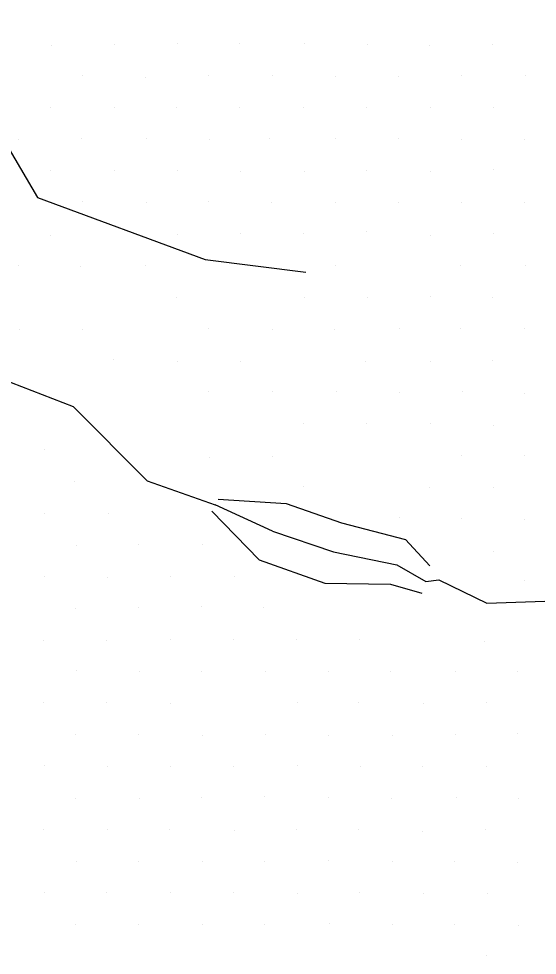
# Model space of a CAD drawing. Extents: x 1602514 to 1609837, y 863887 to 871157.
# Drawn here: x 1604887.1 to 1605003.1, y 868916.6 to 869126.2 of the extents above; entities that cross this region are included whole.
import ezdxf

# ---------------------------------------------------------------- set-up
doc = ezdxf.new("R2010")
doc.units = 0
for name, color, linetype in [('Survey-Flow line', 7, 'Continuous'), ('Survey-Ridge Lines', 7, 'Continuous'), ('Survey-Spot dirt', 7, 'Continuous')]:
    doc.layers.add(name, color=color, linetype=linetype)

msp = doc.modelspace()

# ---------------------------------------------------------------- linework, layer by layer
at = {"layer": 'Survey-Flow line'}
msp.add_line((1604943.89, 869011.51), (1604931.05, 869017.44), dxfattribs=at)
msp.add_line((1604943.89, 869011.51), (1604931.05, 869017.44), dxfattribs=at)
for points in [[(1604821.48, 869078.16), (1604829.64, 869082.85), (1604841.98, 869081.92), (1604855.66, 869058.35), (1604873.75, 869049.24), (1604899.27, 869039.42), (1604915.82, 869022.83), (1604931.05, 869017.44)], [(1604821.48, 869078.16), (1604829.64, 869082.85), (1604841.98, 869081.92), (1604855.66, 869058.35), (1604873.75, 869049.24), (1604899.27, 869039.42), (1604915.82, 869022.83), (1604931.05, 869017.44)], [(1604943.89, 869011.51), (1604957.51, 869006.93), (1604971.71, 869004.01), (1604978.16, 869000.26), (1604981.09, 869000.68), (1604991.86, 868995.41), (1605013.45, 868996.21), (1605037.01, 868984.31), (1605058.06, 868976.72), (1605080.63, 868965.93), (1605111.76, 868957.91), (1605131.88, 868943.59), (1605158.6, 868931.74)], [(1604943.89, 869011.51), (1604957.51, 869006.93), (1604971.71, 869004.01), (1604978.16, 869000.26), (1604981.09, 869000.68), (1604991.86, 868995.41), (1605013.45, 868996.21), (1605037.01, 868984.31), (1605058.06, 868976.72), (1605080.63, 868965.93), (1605111.76, 868957.91), (1605131.88, 868943.59), (1605158.6, 868931.74)]]:
    msp.add_lwpolyline(points, dxfattribs=at)
at = {"layer": 'Survey-Ridge Lines'}
for points in [[(1604792.42, 869116.74), (1604804.21, 869126.19), (1604828.4, 869119.45), (1604850.7, 869115.2), (1604878.29, 869103.79), (1604883.65, 869099.18), (1604891.23, 869086.17), (1604928.82, 869072.35), (1604951.33, 869069.5)], [(1604792.42, 869116.74), (1604804.21, 869126.19), (1604828.4, 869119.45), (1604850.7, 869115.2), (1604878.29, 869103.79), (1604883.65, 869099.18), (1604891.23, 869086.17), (1604928.82, 869072.35), (1604951.33, 869069.5)], [(1604931.69, 869018.69), (1604946.88, 869017.75), (1604959.32, 869013.41), (1604973.61, 869009.7), (1604979.04, 869003.76)], [(1604931.69, 869018.69), (1604946.88, 869017.75), (1604959.32, 869013.41), (1604973.61, 869009.7), (1604979.04, 869003.76)], [(1604930.3, 869015.98), (1604940.84, 869005.12), (1604955.56, 868999.94), (1604970.25, 868999.67), (1604977.31, 868997.68)], [(1604930.3, 869015.98), (1604940.84, 869005.12), (1604955.56, 868999.94), (1604970.25, 868999.67), (1604977.31, 868997.68)]]:
    msp.add_lwpolyline(points, dxfattribs=at)
at = {"layer": 'Survey-Spot dirt'}
for p, q in [((1604894.47, 869120.2), (1604894.47, 869120.2)), ((1604894.47, 869120.2), (1604894.47, 869120.2)), ((1604908.5, 869120.49), (1604908.5, 869120.49)), ((1604908.5, 869120.49), (1604908.5, 869120.49)), ((1604922.57, 869120.56), (1604922.57, 869120.56)), ((1604922.57, 869120.56), (1604922.57, 869120.56)), ((1604936.57, 869120.55), (1604936.57, 869120.55)), ((1604936.57, 869120.55), (1604936.57, 869120.55)), ((1604950.97, 869120.56), (1604950.97, 869120.56)), ((1604950.97, 869120.56), (1604950.97, 869120.56)), ((1604965.02, 869120.52), (1604965.02, 869120.52)), ((1604965.02, 869120.52), (1604965.02, 869120.52)), ((1604979.07, 869120.3), (1604979.07, 869120.3)), ((1604979.07, 869120.3), (1604979.07, 869120.3)), ((1604993.17, 869120.48), (1604993.17, 869120.48)), ((1604993.17, 869120.48), (1604993.17, 869120.48)), ((1604901.3, 869113.51), (1604901.3, 869113.51)), ((1604901.3, 869113.51), (1604901.3, 869113.51)), ((1604915.54, 869113.14), (1604915.54, 869113.14)), ((1604915.54, 869113.14), (1604915.54, 869113.14)), ((1604929.55, 869113.47), (1604929.55, 869113.47)), ((1604929.55, 869113.47), (1604929.55, 869113.47)), ((1604943.92, 869113.45), (1604943.92, 869113.45)), ((1604943.92, 869113.45), (1604943.92, 869113.45)), ((1604957.93, 869113.28), (1604957.93, 869113.28)), ((1604957.93, 869113.28), (1604957.93, 869113.28)), ((1604972.04, 869113.27), (1604972.04, 869113.27)), ((1604972.04, 869113.27), (1604972.04, 869113.27)), ((1604986.17, 869113.51), (1604986.17, 869113.51)), ((1604986.17, 869113.51), (1604986.17, 869113.51)), ((1605000.37, 869113.46), (1605000.37, 869113.46)), ((1605000.37, 869113.46), (1605000.37, 869113.46)), ((1604894.23, 869106.28), (1604894.23, 869106.28)), ((1604894.23, 869106.28), (1604894.23, 869106.28)), ((1604908.39, 869106.25), (1604908.39, 869106.25)), ((1604908.39, 869106.25), (1604908.39, 869106.25)), ((1604922.45, 869106.24), (1604922.45, 869106.24)), ((1604922.45, 869106.24), (1604922.45, 869106.24)), ((1604936.57, 869106.26), (1604936.57, 869106.26)), ((1604936.57, 869106.26), (1604936.57, 869106.26)), ((1604950.85, 869106.24), (1604950.85, 869106.24)), ((1604950.85, 869106.24), (1604950.85, 869106.24)), ((1604964.98, 869106.33), (1604964.98, 869106.33)), ((1604964.98, 869106.33), (1604964.98, 869106.33)), ((1604979.23, 869106.32), (1604979.23, 869106.32)), ((1604979.23, 869106.32), (1604979.23, 869106.32)), ((1604993.26, 869106.31), (1604993.26, 869106.31)), ((1604993.26, 869106.31), (1604993.26, 869106.31)), ((1604887.08, 869099.11), (1604887.08, 869099.11)), ((1604887.08, 869099.11), (1604887.08, 869099.11)), ((1604901.18, 869099.3), (1604901.18, 869099.3)), ((1604901.18, 869099.3), (1604901.18, 869099.3)), ((1604915.58, 869099.35), (1604915.58, 869099.35)), ((1604915.58, 869099.35), (1604915.58, 869099.35)), ((1604929.69, 869099.22), (1604929.69, 869099.22)), ((1604929.69, 869099.22), (1604929.69, 869099.22)), ((1604943.26, 869099.41), (1604943.26, 869099.41)), ((1604943.26, 869099.41), (1604943.26, 869099.41)), ((1604957.95, 869099.3), (1604957.95, 869099.3)), ((1604957.95, 869099.3), (1604957.95, 869099.3)), ((1604971.98, 869099.33), (1604971.98, 869099.33)), ((1604971.98, 869099.33), (1604971.98, 869099.33)), ((1604986.23, 869099.21), (1604986.23, 869099.21)), ((1604986.23, 869099.21), (1604986.23, 869099.21)), ((1605000.34, 869099.18), (1605000.34, 869099.18)), ((1605000.34, 869099.18), (1605000.34, 869099.18)), ((1604894.13, 869092.23), (1604894.13, 869092.23)), ((1604894.13, 869092.23), (1604894.13, 869092.23)), ((1604908.46, 869092.14), (1604908.46, 869092.14)), ((1604908.46, 869092.14), (1604908.46, 869092.14)), ((1604922.6, 869092.32), (1604922.6, 869092.32)), ((1604922.6, 869092.32), (1604922.6, 869092.32)), ((1604964.92, 869092.26), (1604964.92, 869092.26)), ((1604964.92, 869092.26), (1604964.92, 869092.26)), ((1604993.22, 869092.37), (1604993.22, 869092.37)), ((1604993.22, 869092.37), (1604993.22, 869092.37)), ((1604936.78, 869092.02), (1604936.78, 869092.02)), ((1604936.78, 869092.02), (1604936.78, 869092.02)), ((1604950.99, 869092.1), (1604950.99, 869092.1)), ((1604950.99, 869092.1), (1604950.99, 869092.1)), ((1604979.21, 869091.97), (1604979.21, 869091.97)), ((1604979.21, 869091.97), (1604979.21, 869091.97)), ((1604901.3, 869085.19), (1604901.3, 869085.19)), ((1604901.3, 869085.19), (1604901.3, 869085.19)), ((1604915.58, 869085.08), (1604915.58, 869085.08)), ((1604915.58, 869085.08), (1604915.58, 869085.08)), ((1604929.64, 869085.26), (1604929.64, 869085.26)), ((1604929.64, 869085.26), (1604929.64, 869085.26)), ((1604943.59, 869085.09), (1604943.59, 869085.09)), ((1604943.59, 869085.09), (1604943.59, 869085.09)), ((1604957.91, 869085.14), (1604957.91, 869085.14)), ((1604957.91, 869085.14), (1604957.91, 869085.14)), ((1604972.01, 869085.12), (1604972.01, 869085.12)), ((1604972.01, 869085.12), (1604972.01, 869085.12)), ((1604986.22, 869085.06), (1604986.22, 869085.06)), ((1604986.22, 869085.06), (1604986.22, 869085.06)), ((1605000.26, 869085.16), (1605000.26, 869085.16)), ((1605000.26, 869085.16), (1605000.26, 869085.16)), ((1604894.16, 869077.71), (1604894.16, 869077.71)), ((1604894.16, 869077.71), (1604894.16, 869077.71)), ((1604922.66, 869077.89), (1604922.66, 869077.89)), ((1604922.66, 869077.89), (1604922.66, 869077.89)), ((1604936.68, 869078.05), (1604936.68, 869078.05)), ((1604936.68, 869078.05), (1604936.68, 869078.05)), ((1604950.84, 869078.09), (1604950.84, 869078.09)), ((1604950.84, 869078.09), (1604950.84, 869078.09)), ((1604964.97, 869078.56), (1604964.97, 869078.56)), ((1604964.97, 869078.56), (1604964.97, 869078.56)), ((1604979.11, 869077.68), (1604979.11, 869077.68)), ((1604979.11, 869077.68), (1604979.11, 869077.68)), ((1604993.28, 869078.07), (1604993.28, 869078.07)), ((1604993.28, 869078.07), (1604993.28, 869078.07)), ((1604887.07, 869071), (1604887.07, 869071)), ((1604887.07, 869071), (1604887.07, 869071)), ((1604900.96, 869070.76), (1604900.96, 869070.76)), ((1604900.96, 869070.76), (1604900.96, 869070.76)), ((1604915.36, 869070.91), (1604915.36, 869070.91)), ((1604915.36, 869070.91), (1604915.36, 869070.91)), ((1604957.9, 869070.94), (1604957.9, 869070.94)), ((1604957.9, 869070.94), (1604957.9, 869070.94)), ((1604985.96, 869070.92), (1604985.96, 869070.92)), ((1604985.96, 869070.92), (1604985.96, 869070.92)), ((1605000.37, 869070.93), (1605000.37, 869070.93)), ((1605000.37, 869070.93), (1605000.37, 869070.93)), ((1604922.32, 869063.89), (1604922.32, 869063.89)), ((1604922.32, 869063.89), (1604922.32, 869063.89)), ((1604950.91, 869063.73), (1604950.91, 869063.73)), ((1604950.91, 869063.73), (1604950.91, 869063.73)), ((1604965.06, 869063.92), (1604965.06, 869063.92)), ((1604965.06, 869063.92), (1604965.06, 869063.92)), ((1604979.11, 869064.03), (1604979.11, 869064.03)), ((1604979.11, 869064.03), (1604979.11, 869064.03)), ((1604993.17, 869063.78), (1604993.17, 869063.78)), ((1604993.17, 869063.78), (1604993.17, 869063.78)), ((1604887.15, 869056.77), (1604887.15, 869056.77)), ((1604887.15, 869056.77), (1604887.15, 869056.77)), ((1604901.3, 869056.72), (1604901.3, 869056.72)), ((1604901.3, 869056.72), (1604901.3, 869056.72)), ((1604929.64, 869056.88), (1604929.64, 869056.88)), ((1604929.64, 869056.88), (1604929.64, 869056.88)), ((1604943.78, 869056.66), (1604943.78, 869056.66)), ((1604943.78, 869056.66), (1604943.78, 869056.66)), ((1604957.74, 869056.77), (1604957.74, 869056.77)), ((1604957.74, 869056.77), (1604957.74, 869056.77)), ((1604972.21, 869056.86), (1604972.21, 869056.86)), ((1604972.21, 869056.86), (1604972.21, 869056.86)), ((1604986.04, 869056.85), (1604986.04, 869056.85)), ((1604986.04, 869056.85), (1604986.04, 869056.85)), ((1605000.34, 869056.83), (1605000.34, 869056.83)), ((1605000.34, 869056.83), (1605000.34, 869056.83)), ((1604908.23, 869049.84), (1604908.23, 869049.84)), ((1604908.23, 869049.84), (1604908.23, 869049.84)), ((1604922.68, 869049.58), (1604922.68, 869049.58)), ((1604922.68, 869049.58), (1604922.68, 869049.58)), ((1604936.68, 869049.46), (1604936.68, 869049.46)), ((1604936.68, 869049.46), (1604936.68, 869049.46)), ((1604964.76, 869049.56), (1604964.76, 869049.56)), ((1604964.76, 869049.56), (1604964.76, 869049.56)), ((1604979.23, 869049.61), (1604979.23, 869049.61)), ((1604979.23, 869049.61), (1604979.23, 869049.61)), ((1604993.12, 869049.73), (1604993.12, 869049.73)), ((1604993.12, 869049.73), (1604993.12, 869049.73)), ((1604929.43, 869042.74), (1604929.43, 869042.74)), ((1604929.43, 869042.74), (1604929.43, 869042.74)), ((1604943.75, 869042.7), (1604943.75, 869042.7)), ((1604943.75, 869042.7), (1604943.75, 869042.7)), ((1604958.18, 869042.72), (1604958.18, 869042.72)), ((1604958.18, 869042.72), (1604958.18, 869042.72)), ((1604972.34, 869042.58), (1604972.34, 869042.58)), ((1604972.34, 869042.58), (1604972.34, 869042.58)), ((1604986.33, 869042.78), (1604986.33, 869042.78)), ((1604986.33, 869042.78), (1604986.33, 869042.78)), ((1605000.17, 869042.45), (1605000.17, 869042.45)), ((1605000.17, 869042.45), (1605000.17, 869042.45)), ((1604950.72, 869035.58), (1604950.72, 869035.58)), ((1604950.72, 869035.58), (1604950.72, 869035.58)), ((1604964.91, 869035.59), (1604964.91, 869035.59)), ((1604964.91, 869035.59), (1604964.91, 869035.59)), ((1604979.11, 869035.65), (1604979.11, 869035.65)), ((1604979.11, 869035.65), (1604979.11, 869035.65)), ((1604993.25, 869035.29), (1604993.25, 869035.29)), ((1604993.25, 869035.29), (1604993.25, 869035.29)), ((1604892.89, 869029.8), (1604892.89, 869029.8)), ((1604892.89, 869029.8), (1604892.89, 869029.8)), ((1604929.76, 869028.13), (1604929.76, 869028.13)), ((1604929.76, 869028.13), (1604929.76, 869028.13)), ((1604943.92, 869028.26), (1604943.92, 869028.26)), ((1604943.92, 869028.26), (1604943.92, 869028.26)), ((1604986.06, 869028.49), (1604986.06, 869028.49)), ((1604986.06, 869028.49), (1604986.06, 869028.49)), ((1605000.24, 869028.47), (1605000.24, 869028.47)), ((1605000.24, 869028.47), (1605000.24, 869028.47)), ((1604899.56, 869022.66), (1604899.56, 869022.66)), ((1604899.56, 869022.66), (1604899.56, 869022.66)), ((1604950.89, 869021.6), (1604950.89, 869021.6)), ((1604950.89, 869021.6), (1604950.89, 869021.6)), ((1604979.1, 869021.28), (1604979.1, 869021.28)), ((1604979.1, 869021.28), (1604979.1, 869021.28)), ((1604993.3, 869021.22), (1604993.3, 869021.22)), ((1604993.3, 869021.22), (1604993.3, 869021.22)), ((1604892.88, 869015.56), (1604892.88, 869015.56)), ((1604892.88, 869015.56), (1604892.88, 869015.56)), ((1604907.21, 869015.57), (1604907.21, 869015.57)), ((1604907.21, 869015.57), (1604907.21, 869015.57)), ((1604972.22, 869014.59), (1604972.22, 869014.59)), ((1604972.22, 869014.59), (1604972.22, 869014.59)), ((1604986.1, 869014.3), (1604986.1, 869014.3)), ((1604986.1, 869014.3), (1604986.1, 869014.3)), ((1605000.22, 869014.2), (1605000.22, 869014.2)), ((1605000.22, 869014.2), (1605000.22, 869014.2)), ((1604899.97, 869008.38), (1604899.97, 869008.38)), ((1604899.97, 869008.38), (1604899.97, 869008.38)), ((1604913.77, 869008.51), (1604913.77, 869008.51)), ((1604913.77, 869008.51), (1604913.77, 869008.51)), ((1604928.12, 869008.5), (1604928.12, 869008.5)), ((1604928.12, 869008.5), (1604928.12, 869008.5)), ((1604993.33, 869007.01), (1604993.33, 869007.01)), ((1604993.33, 869007.01), (1604993.33, 869007.01)), ((1604892.85, 869001.3), (1604892.85, 869001.3)), ((1604892.85, 869001.3), (1604892.85, 869001.3)), ((1604906.93, 869001.22), (1604906.93, 869001.22)), ((1604906.93, 869001.22), (1604906.93, 869001.22)), ((1604921, 869001.41), (1604921, 869001.41)), ((1604921, 869001.41), (1604921, 869001.41)), ((1604935.24, 869001.3), (1604935.24, 869001.3)), ((1604935.24, 869001.3), (1604935.24, 869001.3)), ((1605000.19, 869000.61), (1605000.19, 869000.61)), ((1605000.19, 869000.61), (1605000.19, 869000.61)), ((1604899.7, 868994.32), (1604899.7, 868994.32)), ((1604899.7, 868994.32), (1604899.7, 868994.32)), ((1604913.91, 868994.45), (1604913.91, 868994.45)), ((1604913.91, 868994.45), (1604913.91, 868994.45)), ((1604928, 868994.6), (1604928, 868994.6)), ((1604928, 868994.6), (1604928, 868994.6)), ((1604941.95, 868994.47), (1604941.95, 868994.47)), ((1604941.95, 868994.47), (1604941.95, 868994.47)), ((1604921.12, 868987.39), (1604921.12, 868987.39)), ((1604921.12, 868987.39), (1604921.12, 868987.39)), ((1604892.57, 868987.17), (1604892.57, 868987.17)), ((1604892.57, 868987.17), (1604892.57, 868987.17)), ((1604906.77, 868987.12), (1604906.77, 868987.12)), ((1604906.77, 868987.12), (1604906.77, 868987.12)), ((1604935.17, 868987.28), (1604935.17, 868987.28)), ((1604935.17, 868987.28), (1604935.17, 868987.28)), ((1604949.29, 868987.25), (1604949.29, 868987.25)), ((1604949.29, 868987.25), (1604949.29, 868987.25)), ((1604963.34, 868987.23), (1604963.34, 868987.23)), ((1604963.34, 868987.23), (1604963.34, 868987.23)), ((1604991.25, 868986.86), (1604991.25, 868986.86)), ((1604991.25, 868986.86), (1604991.25, 868986.86)), ((1604899.91, 868980.29), (1604899.91, 868980.29)), ((1604899.91, 868980.29), (1604899.91, 868980.29)), ((1604914.11, 868980.17), (1604914.11, 868980.17)), ((1604914.11, 868980.17), (1604914.11, 868980.17)), ((1604928.01, 868980.21), (1604928.01, 868980.21)), ((1604928.01, 868980.21), (1604928.01, 868980.21)), ((1604942.28, 868980.03), (1604942.28, 868980.03)), ((1604942.28, 868980.03), (1604942.28, 868980.03)), ((1604956.37, 868980.25), (1604956.37, 868980.25)), ((1604956.37, 868980.25), (1604956.37, 868980.25)), ((1604970.32, 868980.19), (1604970.32, 868980.19)), ((1604970.32, 868980.19), (1604970.32, 868980.19)), ((1604984.78, 868980.13), (1604984.78, 868980.13)), ((1604984.78, 868980.13), (1604984.78, 868980.13)), ((1604998.68, 868980.08), (1604998.68, 868980.08)), ((1604998.68, 868980.08), (1604998.68, 868980.08)), ((1604892.62, 868973.16), (1604892.62, 868973.16)), ((1604892.62, 868973.16), (1604892.62, 868973.16)), ((1604906.8, 868973.1), (1604906.8, 868973.1)), ((1604906.8, 868973.1), (1604906.8, 868973.1)), ((1604920.96, 868973.09), (1604920.96, 868973.09)), ((1604920.96, 868973.09), (1604920.96, 868973.09)), ((1604949.4, 868973.13), (1604949.4, 868973.13)), ((1604949.4, 868973.13), (1604949.4, 868973.13)), ((1604963.09, 868973.14), (1604963.09, 868973.14)), ((1604963.09, 868973.14), (1604963.09, 868973.14)), ((1604977.6, 868973.05), (1604977.6, 868973.05)), ((1604977.6, 868973.05), (1604977.6, 868973.05)), ((1604991.66, 868973.13), (1604991.66, 868973.13)), ((1604991.66, 868973.13), (1604991.66, 868973.13)), ((1604899.79, 868966.12), (1604899.79, 868966.12)), ((1604899.79, 868966.12), (1604899.79, 868966.12)), ((1604913.79, 868966.03), (1604913.79, 868966.03)), ((1604913.79, 868966.03), (1604913.79, 868966.03)), ((1604928.21, 868965.84), (1604928.21, 868965.84)), ((1604928.21, 868965.84), (1604928.21, 868965.84)), ((1604942.18, 868965.96), (1604942.18, 868965.96)), ((1604942.18, 868965.96), (1604942.18, 868965.96)), ((1604956.5, 868965.79), (1604956.5, 868965.79)), ((1604956.5, 868965.79), (1604956.5, 868965.79)), ((1604970.71, 868965.84), (1604970.71, 868965.84)), ((1604970.71, 868965.84), (1604970.71, 868965.84)), ((1604984.72, 868966.01), (1604984.72, 868966.01)), ((1604984.72, 868966.01), (1604984.72, 868966.01)), ((1604998.7, 868966.18), (1604998.7, 868966.18)), ((1604998.7, 868966.18), (1604998.7, 868966.18)), ((1604892.81, 868959.04), (1604892.81, 868959.04)), ((1604892.81, 868959.04), (1604892.81, 868959.04)), ((1604906.9, 868958.92), (1604906.9, 868958.92)), ((1604906.9, 868958.92), (1604906.9, 868958.92)), ((1604921.01, 868958.86), (1604921.01, 868958.86)), ((1604921.01, 868958.86), (1604921.01, 868958.86)), ((1604935.05, 868958.89), (1604935.05, 868958.89)), ((1604935.05, 868958.89), (1604935.05, 868958.89)), ((1604949.47, 868959.01), (1604949.47, 868959.01)), ((1604949.47, 868959.01), (1604949.47, 868959.01)), ((1604963.57, 868958.98), (1604963.57, 868958.98)), ((1604963.57, 868958.98), (1604963.57, 868958.98)), ((1604977.53, 868958.9), (1604977.53, 868958.9)), ((1604977.53, 868958.9), (1604977.53, 868958.9)), ((1604991.7, 868958.85), (1604991.7, 868958.85)), ((1604991.7, 868958.85), (1604991.7, 868958.85)), ((1604899.76, 868951.83), (1604899.76, 868951.83)), ((1604899.76, 868951.83), (1604899.76, 868951.83)), ((1604928.07, 868951.84), (1604928.07, 868951.84)), ((1604928.07, 868951.84), (1604928.07, 868951.84)), ((1604942.13, 868952.06), (1604942.13, 868952.06)), ((1604942.13, 868952.06), (1604942.13, 868952.06)), ((1604956.5, 868951.84), (1604956.5, 868951.84)), ((1604956.5, 868951.84), (1604956.5, 868951.84)), ((1604970.53, 868951.83), (1604970.53, 868951.83)), ((1604970.53, 868951.83), (1604970.53, 868951.83)), ((1604984.97, 868951.89), (1604984.97, 868951.89)), ((1604984.97, 868951.89), (1604984.97, 868951.89)), ((1604998.83, 868951.78), (1604998.83, 868951.78)), ((1604998.83, 868951.78), (1604998.83, 868951.78)), ((1604914.05, 868951.63), (1604914.05, 868951.63)), ((1604914.05, 868951.63), (1604914.05, 868951.63)), ((1604892.62, 868944.8), (1604892.62, 868944.8)), ((1604892.62, 868944.8), (1604892.62, 868944.8)), ((1604906.86, 868944.74), (1604906.86, 868944.74)), ((1604906.86, 868944.74), (1604906.86, 868944.74)), ((1604920.84, 868944.8), (1604920.84, 868944.8)), ((1604920.84, 868944.8), (1604920.84, 868944.8)), ((1604935.3, 868944.53), (1604935.3, 868944.53)), ((1604935.3, 868944.53), (1604935.3, 868944.53)), ((1604949.12, 868944.88), (1604949.12, 868944.88)), ((1604949.12, 868944.88), (1604949.12, 868944.88)), ((1604963.18, 868944.78), (1604963.18, 868944.78)), ((1604963.18, 868944.78), (1604963.18, 868944.78)), ((1604977.34, 868944.43), (1604977.34, 868944.43)), ((1604977.34, 868944.43), (1604977.34, 868944.43)), ((1604991.6, 868944.78), (1604991.6, 868944.78)), ((1604991.6, 868944.78), (1604991.6, 868944.78)), ((1604899.9, 868937.68), (1604899.9, 868937.68)), ((1604899.9, 868937.68), (1604899.9, 868937.68)), ((1604913.87, 868937.69), (1604913.87, 868937.69)), ((1604913.87, 868937.69), (1604913.87, 868937.69)), ((1604928.19, 868937.71), (1604928.19, 868937.71)), ((1604928.19, 868937.71), (1604928.19, 868937.71)), ((1604942.13, 868937.69), (1604942.13, 868937.69)), ((1604942.13, 868937.69), (1604942.13, 868937.69)), ((1604956.47, 868937.76), (1604956.47, 868937.76)), ((1604956.47, 868937.76), (1604956.47, 868937.76)), ((1604970.62, 868937.64), (1604970.62, 868937.64)), ((1604970.62, 868937.64), (1604970.62, 868937.64)), ((1604984.64, 868937.61), (1604984.64, 868937.61)), ((1604984.64, 868937.61), (1604984.64, 868937.61)), ((1604998.74, 868937.5), (1604998.74, 868937.5)), ((1604998.74, 868937.5), (1604998.74, 868937.5)), ((1604892.84, 868930.63), (1604892.84, 868930.63)), ((1604892.84, 868930.63), (1604892.84, 868930.63)), ((1604906.69, 868930.6), (1604906.69, 868930.6)), ((1604906.69, 868930.6), (1604906.69, 868930.6)), ((1604920.99, 868930.62), (1604920.99, 868930.62)), ((1604920.99, 868930.62), (1604920.99, 868930.62)), ((1604935.14, 868930.63), (1604935.14, 868930.63)), ((1604935.14, 868930.63), (1604935.14, 868930.63)), ((1604949.39, 868930.57), (1604949.39, 868930.57)), ((1604949.39, 868930.57), (1604949.39, 868930.57)), ((1604963.36, 868930.6), (1604963.36, 868930.6)), ((1604963.36, 868930.6), (1604963.36, 868930.6)), ((1604977.68, 868930.44), (1604977.68, 868930.44)), ((1604977.68, 868930.44), (1604977.68, 868930.44)), ((1604991.89, 868930.49), (1604991.89, 868930.49)), ((1604991.89, 868930.49), (1604991.89, 868930.49)), ((1604899.84, 868923.49), (1604899.84, 868923.49)), ((1604899.84, 868923.49), (1604899.84, 868923.49)), ((1604913.81, 868923.5), (1604913.81, 868923.5)), ((1604913.81, 868923.5), (1604913.81, 868923.5)), ((1604928.12, 868923.53), (1604928.12, 868923.53)), ((1604928.12, 868923.53), (1604928.12, 868923.53)), ((1604942.06, 868923.61), (1604942.06, 868923.61)), ((1604942.06, 868923.61), (1604942.06, 868923.61)), ((1604956.54, 868923.73), (1604956.54, 868923.73)), ((1604956.54, 868923.73), (1604956.54, 868923.73)), ((1604970.79, 868923.49), (1604970.79, 868923.49)), ((1604970.79, 868923.49), (1604970.79, 868923.49)), ((1604984.58, 868923.48), (1604984.58, 868923.48)), ((1604984.58, 868923.48), (1604984.58, 868923.48)), ((1604998.86, 868923.4), (1604998.86, 868923.4)), ((1604998.86, 868923.4), (1604998.86, 868923.4)), ((1604991.84, 868916.65), (1604991.84, 868916.65)), ((1604991.84, 868916.65), (1604991.84, 868916.65))]:
    msp.add_line(p, q, dxfattribs=at)

doc.saveas('drawing.dxf')
